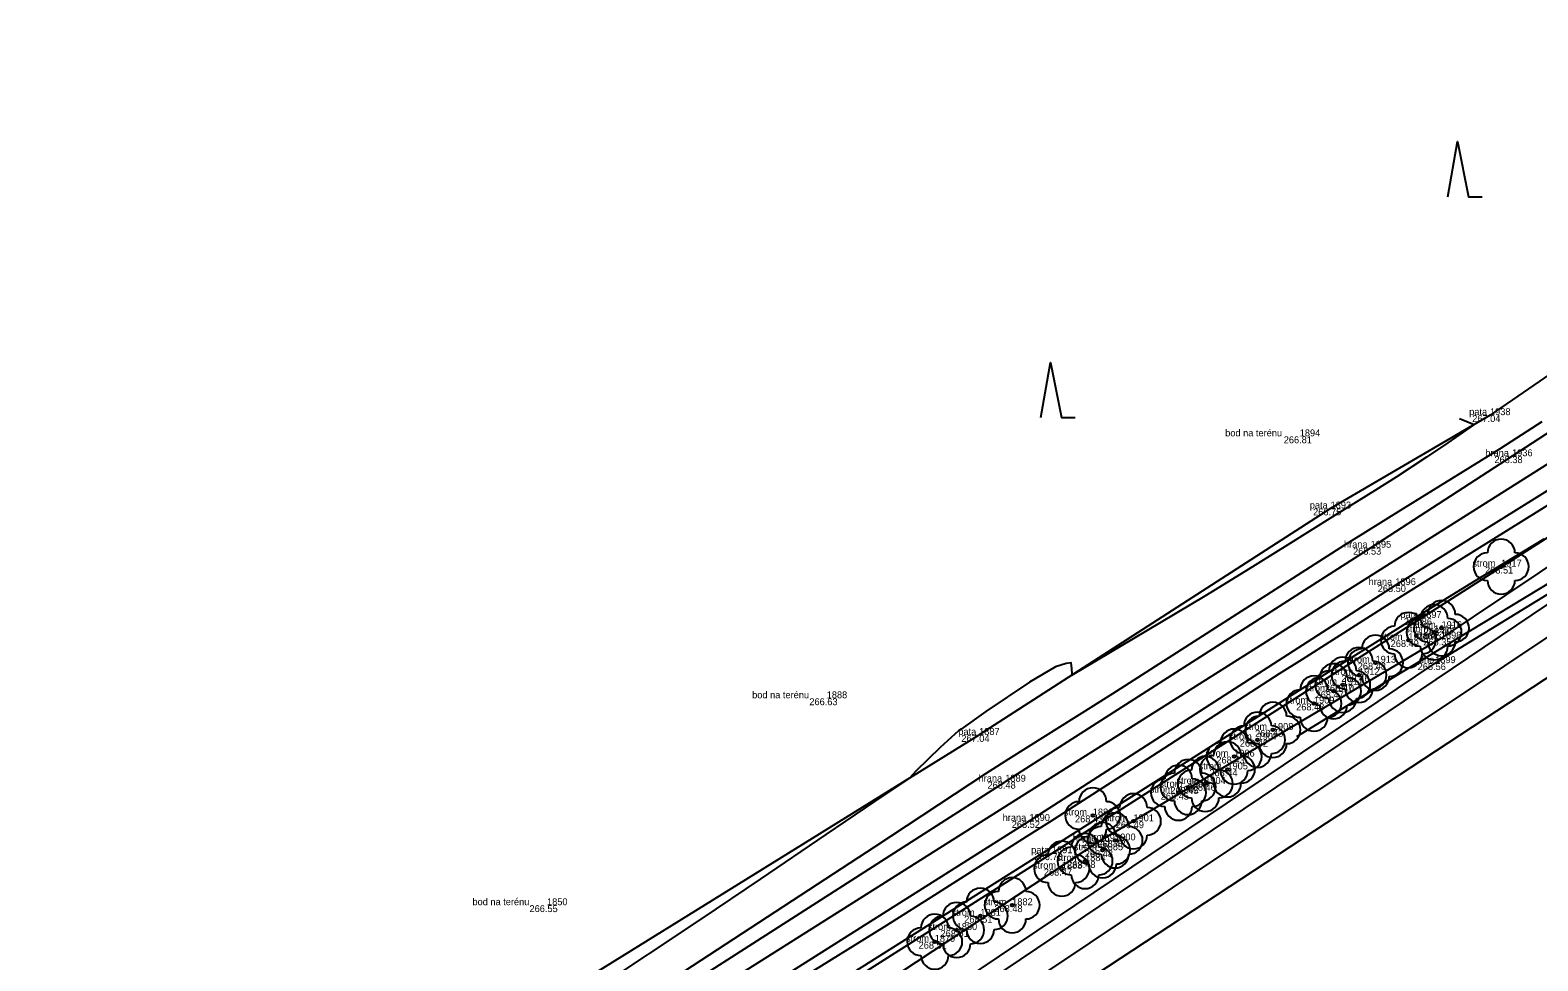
# Model space of a CAD drawing. Extents: x -567962 to -566460, y -1093720 to -1089838.
# Drawn here: x -566832.4 to -566723, y -1090120.2 to -1090052.7 of the extents above; entities that cross this region are included whole.
import ezdxf

# ---------------------------------------------------------------- set-up
doc = ezdxf.new("R2010")
doc.units = 0
for name, color, linetype in [('0_osa hráze', 7, 'Continuous'), ('bod_znacka', 7, 'Continuous'), ('cislo_bodu', 7, 'Continuous'), ('Doměření - kraj pole', 7, 'Continuous'), ('hrana_L', 7, 'Continuous'), ('hrana_P', 7, 'Continuous'), ('kod_bodu', 7, 'Continuous'), ('norm_vrst', 7, 'Continuous'), ('ostatni', 7, 'Continuous'), ('stromy', 7, 'Continuous'), ('Vrstva 1', 7, 'Continuous'), ('vyska_bodu', 7, 'Continuous')]:
    doc.layers.add(name, color=color, linetype=linetype)

# ---------------------------------------------------------------- blocks, each defined once
blk = doc.blocks.new('3.08')
at = {"layer": 'Vrstva 1'}
blk.add_lwpolyline([(-0.07, 0), (0, 0.4), (0.08, 0), (0.18, 0)], dxfattribs=at)

msp = doc.modelspace()

# ---------------------------------------------------------------- linework, layer by layer
at = {"layer": '0_osa hráze'}
msp.add_lwpolyline([(-566672.43, -1090052.71), (-566840.66, -1090158.92), (-566848.66, -1090164.29)], dxfattribs=at)
at = {"layer": 'bod_znacka'}
for p, q in [((-566726.46, -1090080.64), (-566726.46, -1090080.64)), ((-566740.27, -1090082.18), (-566740.27, -1090082.18)), ((-566724.86, -1090083.62), (-566724.86, -1090083.62)), ((-566738.03, -1090087.41), (-566738.03, -1090087.41)), ((-566735.12, -1090090.26), (-566735.12, -1090090.26)), ((-566725.65, -1090091.63), (-566725.65, -1090091.63)), ((-566733.33, -1090092.97), (-566733.33, -1090092.97)), ((-566731.46, -1090095.36), (-566731.46, -1090095.36)), ((-566729.98, -1090096.09), (-566729.98, -1090096.09)), ((-566732.39, -1090096.96), (-566732.39, -1090096.96)), ((-566730.52, -1090096.39), (-566730.52, -1090096.39)), ((-566730.03, -1090096.85), (-566730.03, -1090096.85)), ((-566734.77, -1090098.6), (-566734.77, -1090098.6)), ((-566730.44, -1090098.63), (-566730.44, -1090098.63)), ((-566737.15, -1090100.2), (-566737.15, -1090100.2)), ((-566735.97, -1090099.49), (-566735.97, -1090099.49)), ((-566774.6, -1090101.18), (-566774.6, -1090101.18)), ((-566739.24, -1090101.56), (-566739.24, -1090101.56)), ((-566737.82, -1090100.67), (-566737.82, -1090100.67)), ((-566742.22, -1090103.47), (-566742.22, -1090103.47)), ((-566763.54, -1090103.84), (-566763.54, -1090103.84)), ((-566743.33, -1090104.19), (-566743.33, -1090104.19)), ((-566745.03, -1090105.41), (-566745.03, -1090105.41)), ((-566745.52, -1090106.34), (-566745.52, -1090106.34)), ((-566761.64, -1090107.23), (-566761.64, -1090107.23)), ((-566749.07, -1090108.03), (-566749.07, -1090108.03)), ((-566748.37, -1090107.62), (-566748.37, -1090107.62)), ((-566747.13, -1090107.39), (-566747.13, -1090107.39)), ((-566759.89, -1090110.08), (-566759.89, -1090110.08)), ((-566755.29, -1090109.68), (-566755.29, -1090109.68)), ((-566752.34, -1090110.1), (-566752.34, -1090110.1)), ((-566758.25, -1090112.42), (-566758.25, -1090112.42)), ((-566754.8, -1090111.55), (-566754.8, -1090111.55)), ((-566754.58, -1090112.2), (-566754.58, -1090112.2)), ((-566753.67, -1090111.49), (-566753.67, -1090111.49)), ((-566757.54, -1090113.54), (-566757.54, -1090113.54)), ((-566755.85, -1090112.99), (-566755.85, -1090112.99)), ((-566794.9, -1090116.19), (-566794.9, -1090116.19)), ((-566761.14, -1090116.19), (-566761.14, -1090116.19)), ((-566763.45, -1090116.96), (-566763.45, -1090116.96)), ((-566766.76, -1090118.84), (-566766.76, -1090118.84)), ((-566765.17, -1090117.99), (-566765.17, -1090117.99))]:
    msp.add_line(p, q, dxfattribs=at)
at = {"layer": 'Doměření - kraj pole'}
msp.add_lwpolyline([(-567047.91, -1090663.01), (-567047.63, -1090662.29), (-567014.86, -1090563.09), (-567002.36, -1090535.53), (-566955.49, -1090317.15), (-566941.63, -1090287.13), (-566940.57, -1090285.53), (-566924.46, -1090259.19), (-566900.35, -1090228.87), (-566877.72, -1090206.37), (-566851.19, -1090186.75), (-566766.44, -1090128.68), (-566717.21, -1090096.34), (-566711.98, -1090092.48)], dxfattribs=at)
at = {"layer": 'hrana_L'}
for p, q in [((-566712, -1090070.7), (-566726.46, -1090080.64)), ((-566710.32, -1090074.17), (-566724.86, -1090083.62)), ((-566733.33, -1090092.97), (-566708.13, -1090077.28)), ((-566726.46, -1090080.64), (-566738.03, -1090087.41)), ((-566731.46, -1090095.36), (-566706.98, -1090079.76)), ((-566706.69, -1090081.18), (-566730.03, -1090096.85)), ((-566724.86, -1090083.62), (-566735.12, -1090090.26)), ((-566738.03, -1090087.41), (-566763.54, -1090103.84)), ((-566735.12, -1090090.26), (-566761.64, -1090107.23)), ((-566759.89, -1090110.08), (-566733.33, -1090092.97)), ((-566758.25, -1090112.42), (-566731.46, -1090095.36)), ((-566730.03, -1090096.85), (-566754.8, -1090111.55)), ((-566791.87, -1090121.39), (-566763.54, -1090103.84)), ((-566789.46, -1090125.04), (-566761.64, -1090107.23)), ((-566787.81, -1090127.7), (-566759.89, -1090110.08)), ((-566786.12, -1090130.08), (-566758.25, -1090112.42)), ((-566754.8, -1090111.55), (-566784.05, -1090130.81))]:
    msp.add_line(p, q, dxfattribs=at)
for points in [[(-567053.87, -1090661.84), (-567020.06, -1090563.34), (-567005.26, -1090534.97), (-566958.76, -1090315.67), (-566944.67, -1090284.66), (-566926.49, -1090256.26), (-566902.65, -1090226.03), (-566881.28, -1090203.14), (-566853.44, -1090182.67), (-566715.26, -1090089.63)], [(-567050.54, -1090661.95), (-567017.83, -1090562.99), (-567002.61, -1090535.52), (-566957.72, -1090316.45), (-566942.31, -1090285.07), (-566925.11, -1090257.71), (-566901.37, -1090227.4), (-566879.5, -1090205.23), (-566852.16, -1090184), (-566767.57, -1090126.99), (-566713.28, -1090090.76)], [(-566881.23, -1090201.89), (-566854.21, -1090181.82), (-566730.44, -1090098.63)]]:
    msp.add_lwpolyline(points, dxfattribs=at)
at = {"layer": 'hrana_P'}
msp.add_line((-566730.44, -1090098.63), (-566704.25, -1090082.58), dxfattribs=at)
at = {"layer": 'norm_vrst'}
for points in [[(-566834.34, -1090157.73), (-566821.71, -1090149.69), (-566816.35, -1090146.3), (-566810.75, -1090142.78), (-566801.92, -1090137.28), (-566787.31, -1090128.23), (-566770.44, -1090117.75), (-566767.02, -1090115.6), (-566760.09, -1090111.21), (-566758.4, -1090110.14), (-566751.75, -1090105.86), (-566741.75, -1090099.39), (-566740.08, -1090098.33), (-566733.46, -1090094.14), (-566723.99, -1090088.23), (-566707.6, -1090078.05)], [(-566722.7, -1090081.13), (-566724.54, -1090082.31), (-566725.78, -1090083.1), (-566732.74, -1090087.42), (-566735.69, -1090089.24), (-566737.01, -1090090.07), (-566753.59, -1090100.68), (-566755.23, -1090101.72), (-566761.4, -1090105.6), (-566763.07, -1090106.67), (-566771.12, -1090111.96), (-566784.37, -1090120.62), (-566793.77, -1090126.77), (-566795.25, -1090127.74), (-566801.06, -1090131.47), (-566811.31, -1090138.02), (-566814.42, -1090139.99), (-566818.31, -1090142.38), (-566820.13, -1090143.51), (-566823.82, -1090145.81), (-566841.88, -1090157.19)], [(-566728.68, -1090080.89), (-566727.62, -1090081.32), (-566729.52, -1090082.64), (-566731.06, -1090083.68), (-566733.28, -1090085.13), (-566734.78, -1090086.09), (-566737.89, -1090088.01), (-566741.13, -1090090.05), (-566744.2, -1090091.96), (-566747.15, -1090093.76), (-566751.34, -1090096.26), (-566756.83, -1090099.52), (-566756.79, -1090099.44), (-566756.81, -1090099.03), (-566756.86, -1090098.62), (-566757.23, -1090098.65), (-566757.99, -1090098.9), (-566759.89, -1090100), (-566763.05, -1090102.13), (-566764.84, -1090103.41), (-566765.03, -1090103.55), (-566766.36, -1090104.76), (-566768.12, -1090106.44), (-566768.6, -1090106.98), (-566770.39, -1090108.16), (-566774.66, -1090111.06), (-566779.43, -1090114.3), (-566783.67, -1090117.16), (-566791.52, -1090122.37)], [(-566740.47, -1090103.95), (-566733.42, -1090099.62), (-566728.91, -1090096.88), (-566714.83, -1090088.39)], [(-566834.81, -1090160.33), (-566823.65, -1090153.07), (-566816.89, -1090148.72), (-566811.05, -1090145), (-566804.85, -1090141.1), (-566798.97, -1090137.45), (-566785.89, -1090129.37), (-566780.73, -1090126.15), (-566758.4, -1090112.08), (-566740.29, -1090100.59), (-566732.1, -1090095.46), (-566727.63, -1090092.7), (-566722.52, -1090089.61)]]:
    msp.add_lwpolyline(points, dxfattribs=at)
at = {"layer": 'stromy'}
for centre in [(-566725.65, -1090091.63), (-566729.98, -1090096.09), (-566732.39, -1090096.96), (-566730.52, -1090096.39), (-566734.77, -1090098.6), (-566737.15, -1090100.2), (-566735.97, -1090099.49), (-566739.24, -1090101.56), (-566737.82, -1090100.67), (-566742.22, -1090103.47), (-566743.33, -1090104.19), (-566745.03, -1090105.41), (-566745.52, -1090106.34), (-566749.07, -1090108.03), (-566748.37, -1090107.62), (-566747.13, -1090107.39), (-566755.29, -1090109.68), (-566752.34, -1090110.1), (-566753.67, -1090111.49), (-566754.58, -1090112.2), (-566757.54, -1090113.54), (-566755.85, -1090112.99), (-566763.45, -1090116.96), (-566761.14, -1090116.19), (-566765.17, -1090117.99), (-566766.76, -1090118.84)]:
    msp.add_circle(centre, 0.1, dxfattribs=at)
for centre, start, end in [((-566726.65, -1090091.63), 90, 270), ((-566725.65, -1090090.63), 0, 180), ((-566724.65, -1090091.63), 270, 90), ((-566725.65, -1090092.63), 180, 0), ((-566732.39, -1090095.96), 0, 180), ((-566730.52, -1090095.39), 0, 180), ((-566729.98, -1090095.09), 0, 180), ((-566733.39, -1090096.96), 90, 270), ((-566731.52, -1090096.39), 90, 270), ((-566730.98, -1090096.09), 90, 270), ((-566731.39, -1090096.96), 270, 90), ((-566729.52, -1090096.39), 270, 90), ((-566728.98, -1090096.09), 270, 90), ((-566734.77, -1090097.6), 0, 180), ((-566729.98, -1090097.09), 180, 0), ((-566737.15, -1090099.2), 0, 180), ((-566735.97, -1090098.49), 0, 180), ((-566735.77, -1090098.6), 90, 270), ((-566733.77, -1090098.6), 270, 90), ((-566732.39, -1090097.96), 180, 0), ((-566730.52, -1090097.39), 180, 0), ((-566738.15, -1090100.2), 90, 270), ((-566737.82, -1090099.67), 0, 180), ((-566736.97, -1090099.49), 90, 270), ((-566736.15, -1090100.2), 270, 90), ((-566734.97, -1090099.49), 270, 90), ((-566739.24, -1090100.56), 0, 180), ((-566738.82, -1090100.67), 90, 270), ((-566736.82, -1090100.67), 270, 90), ((-566734.77, -1090099.6), 180, 0), ((-566742.22, -1090102.47), 0, 180), ((-566740.24, -1090101.56), 90, 270), ((-566738.24, -1090101.56), 270, 90), ((-566737.15, -1090101.2), 180, 0), ((-566735.97, -1090100.49), 180, 0), ((-566743.33, -1090103.19), 0, 180), ((-566743.22, -1090103.47), 90, 270), ((-566741.22, -1090103.47), 270, 90), ((-566739.24, -1090102.56), 180, 0), ((-566737.82, -1090101.67), 180, 0), ((-566745.03, -1090104.41), 0, 180), ((-566744.33, -1090104.19), 90, 270), ((-566742.33, -1090104.19), 270, 90), ((-566746.03, -1090105.41), 90, 270), ((-566745.52, -1090105.34), 0, 180), ((-566744.03, -1090105.41), 270, 90), ((-566742.22, -1090104.47), 180, 0), ((-566748.37, -1090106.62), 0, 180), ((-566747.13, -1090106.39), 0, 180), ((-566746.52, -1090106.34), 90, 270), ((-566744.52, -1090106.34), 270, 90), ((-566743.33, -1090105.19), 180, 0), ((-566750.07, -1090108.03), 90, 270), ((-566749.37, -1090107.62), 90, 270), ((-566749.07, -1090107.03), 0, 180), ((-566748.13, -1090107.39), 90, 270), ((-566748.07, -1090108.03), 270, 90), ((-566747.37, -1090107.62), 270, 90), ((-566746.13, -1090107.39), 270, 90), ((-566745.03, -1090106.41), 180, 0), ((-566755.29, -1090108.68), 0, 180), ((-566752.34, -1090109.1), 0, 180), ((-566745.52, -1090107.34), 180, 0), ((-566756.29, -1090109.68), 90, 270), ((-566753.34, -1090110.1), 90, 270), ((-566754.29, -1090109.68), 270, 90), ((-566751.34, -1090110.1), 270, 90), ((-566749.07, -1090109.03), 180, 0), ((-566748.37, -1090108.62), 180, 0), ((-566747.13, -1090108.39), 180, 0), ((-566754.58, -1090111.2), 0, 180), ((-566753.67, -1090110.49), 0, 180), ((-566755.85, -1090111.99), 0, 180), ((-566755.58, -1090112.2), 90, 270), ((-566755.29, -1090110.68), 180, 0), ((-566754.67, -1090111.49), 90, 270), ((-566753.58, -1090112.2), 270, 90), ((-566752.34, -1090111.1), 180, 0), ((-566752.67, -1090111.49), 270, 90), ((-566757.54, -1090112.54), 0, 180), ((-566756.85, -1090112.99), 90, 270), ((-566754.85, -1090112.99), 270, 90), ((-566753.67, -1090112.49), 180, 0), ((-566758.54, -1090113.54), 90, 270), ((-566756.54, -1090113.54), 270, 90), ((-566754.58, -1090113.2), 180, 0), ((-566761.14, -1090115.19), 0, 180), ((-566757.54, -1090114.54), 180, 0), ((-566755.85, -1090113.99), 180, 0), ((-566763.45, -1090115.96), 0, 180), ((-566762.14, -1090116.19), 90, 270), ((-566760.14, -1090116.19), 270, 90), ((-566766.76, -1090117.84), 0, 180), ((-566765.17, -1090116.99), 0, 180), ((-566764.45, -1090116.96), 90, 270), ((-566762.45, -1090116.96), 270, 90), ((-566767.76, -1090118.84), 90, 270), ((-566766.17, -1090117.99), 90, 270), ((-566765.76, -1090118.84), 270, 90), ((-566763.45, -1090117.96), 180, 0), ((-566764.17, -1090117.99), 270, 90), ((-566761.14, -1090117.19), 180, 0), ((-566765.17, -1090118.99), 180, 0), ((-566766.76, -1090119.84), 180, 0)]:
    msp.add_arc(centre, 1, start, end, dxfattribs=at)

# ---------------------------------------------------------------- block references
at = {"layer": 'ostatni', "xscale": 10, "yscale": 10}
for p in [(-566728.83, -1090064.8), (-566758.37, -1090080.81)]:
    msp.add_blockref('3.08', p, dxfattribs=at)

# ---------------------------------------------------------------- texts
at = {"layer": 'cislo_bodu'}
for s, p in [('1938', (-566726.46, -1090080.64)), ('1894', (-566740.27, -1090082.18)), ('1936', (-566724.86, -1090083.62)), ('1893', (-566738.03, -1090087.41)), ('1895', (-566735.12, -1090090.26)), ('1917', (-566725.65, -1090091.63)), ('1896', (-566733.33, -1090092.97)), ('1897', (-566731.46, -1090095.36)), ('1915', (-566730.52, -1090096.39)), ('1916', (-566729.98, -1090096.09)), ('1914', (-566732.39, -1090096.96)), ('1898', (-566730.03, -1090096.85)), ('1913', (-566734.77, -1090098.6)), ('1899', (-566730.44, -1090098.63)), ('1912', (-566735.97, -1090099.49)), ('1910', (-566737.82, -1090100.67)), ('1911', (-566737.15, -1090100.2)), ('1888', (-566774.6, -1090101.18)), ('1909', (-566739.24, -1090101.56)), ('1887', (-566763.54, -1090103.84)), ('1907', (-566743.33, -1090104.19)), ('1908', (-566742.22, -1090103.47)), ('1905', (-566745.52, -1090106.34)), ('1906', (-566745.03, -1090105.41)), ('1889', (-566761.64, -1090107.23)), ('1904', (-566747.13, -1090107.39)), ('1902', (-566749.07, -1090108.03)), ('1903', (-566748.37, -1090107.62)), ('1886', (-566755.29, -1090109.68)), ('1890', (-566759.89, -1090110.08)), ('1901', (-566752.34, -1090110.1)), ('1892', (-566754.8, -1090111.55)), ('1900', (-566753.67, -1090111.49)), ('1891', (-566758.25, -1090112.42)), ('1884', (-566755.85, -1090112.99)), ('1885', (-566754.58, -1090112.2)), ('1883', (-566757.54, -1090113.54)), ('1850', (-566794.9, -1090116.19)), ('1882', (-566761.14, -1090116.19)), ('1881', (-566763.45, -1090116.96)), ('1880', (-566765.17, -1090117.99)), ('1879', (-566766.76, -1090118.84))]:
    msp.add_text(s, height=0.5, dxfattribs=at).set_placement(p)
at = {"layer": 'kod_bodu'}
for s, p in [('pata', (-566727.97, -1090080.64)), ('bod na terénu', (-566745.68, -1090082.18)), ('hrana', (-566726.8, -1090083.62)), ('pata', (-566739.54, -1090087.41)), ('hrana', (-566737.06, -1090090.26)), ('strom', (-566727.74, -1090091.63)), ('hrana', (-566735.27, -1090092.97)), ('pata', (-566732.97, -1090095.36)), ('strom', (-566732.61, -1090096.39)), ('strom', (-566732.07, -1090096.09)), ('strom', (-566734.48, -1090096.96)), ('hrana', (-566731.97, -1090096.85)), ('strom', (-566736.86, -1090098.6)), ('dno', (-566731.62, -1090098.63)), ('strom', (-566738.06, -1090099.49)), ('strom', (-566739.91, -1090100.67)), ('strom', (-566739.24, -1090100.2)), ('bod na terénu', (-566780.01, -1090101.18)), ('strom', (-566741.33, -1090101.56)), ('pata', (-566765.05, -1090103.84)), ('strom', (-566745.42, -1090104.19)), ('strom', (-566744.31, -1090103.47)), ('strom', (-566747.61, -1090106.34)), ('strom', (-566747.12, -1090105.41)), ('hrana', (-566763.58, -1090107.23)), ('strom', (-566749.22, -1090107.39)), ('strom', (-566751.16, -1090108.03)), ('strom', (-566750.46, -1090107.62)), ('strom', (-566757.38, -1090109.68)), ('hrana', (-566761.83, -1090110.08)), ('strom', (-566754.43, -1090110.1)), ('hrana', (-566756.74, -1090111.55)), ('strom', (-566755.76, -1090111.49)), ('pata', (-566759.76, -1090112.42)), ('strom', (-566756.67, -1090112.2)), ('strom', (-566759.63, -1090113.54)), ('strom', (-566757.94, -1090112.99)), ('bod na terénu', (-566800.31, -1090116.19)), ('strom', (-566763.23, -1090116.19)), ('strom', (-566765.54, -1090116.96)), ('strom', (-566767.26, -1090117.99)), ('strom', (-566768.85, -1090118.84))]:
    msp.add_text(s, height=0.5, dxfattribs=at).set_placement(p)
at = {"layer": 'vyska_bodu'}
for s, p in [('267.04', (-566727.75, -1090081.14)), ('266.81', (-566741.43, -1090082.68)), ('268.38', (-566726.14, -1090084.12)), ('266.75', (-566739.3, -1090087.91)), ('268.53', (-566736.4, -1090090.76)), ('268.51', (-566726.82, -1090092.13)), ('268.50', (-566734.61, -1090093.47)), ('266.86', (-566732.72, -1090095.86)), ('268.49', (-566731.26, -1090096.59)), ('268.49', (-566733.67, -1090097.46)), ('268.51', (-566731.69, -1090096.89)), ('266.35', (-566731.3, -1090097.35)), ('268.48', (-566736.06, -1090099.1)), ('265.56', (-566731.71, -1090099.13)), ('268.47', (-566738.45, -1090100.7)), ('268.46', (-566737.25, -1090099.99)), ('266.63', (-566775.86, -1090101.68)), ('268.43', (-566740.53, -1090102.06)), ('268.47', (-566739.12, -1090101.17)), ('268.43', (-566743.51, -1090103.97)), ('267.04', (-566764.83, -1090104.34)), ('268.42', (-566744.62, -1090104.69)), ('268.43', (-566746.32, -1090105.91)), ('268.44', (-566746.83, -1090106.84)), ('268.48', (-566762.93, -1090107.73)), ('268.45', (-566750.36, -1090108.53)), ('268.45', (-566749.66, -1090108.12)), ('268.46', (-566748.41, -1090107.89)), ('268.52', (-566761.17, -1090110.58)), ('268.43', (-566756.58, -1090110.18)), ('268.49', (-566753.62, -1090110.6)), ('266.78', (-566759.52, -1090112.92)), ('266.67', (-566756.06, -1090112.05)), ('268.48', (-566755.87, -1090112.7)), ('268.48', (-566754.96, -1090111.99)), ('268.47', (-566758.84, -1090114.04)), ('268.48', (-566757.14, -1090113.49)), ('266.55', (-566796.17, -1090116.69)), ('268.48', (-566762.43, -1090116.69)), ('268.51', (-566766.34, -1090118.49)), ('268.51', (-566764.62, -1090117.46)), ('268.51', (-566767.93, -1090119.34))]:
    msp.add_text(s, height=0.5, dxfattribs=at).set_placement(p)

doc.saveas('drawing.dxf')
